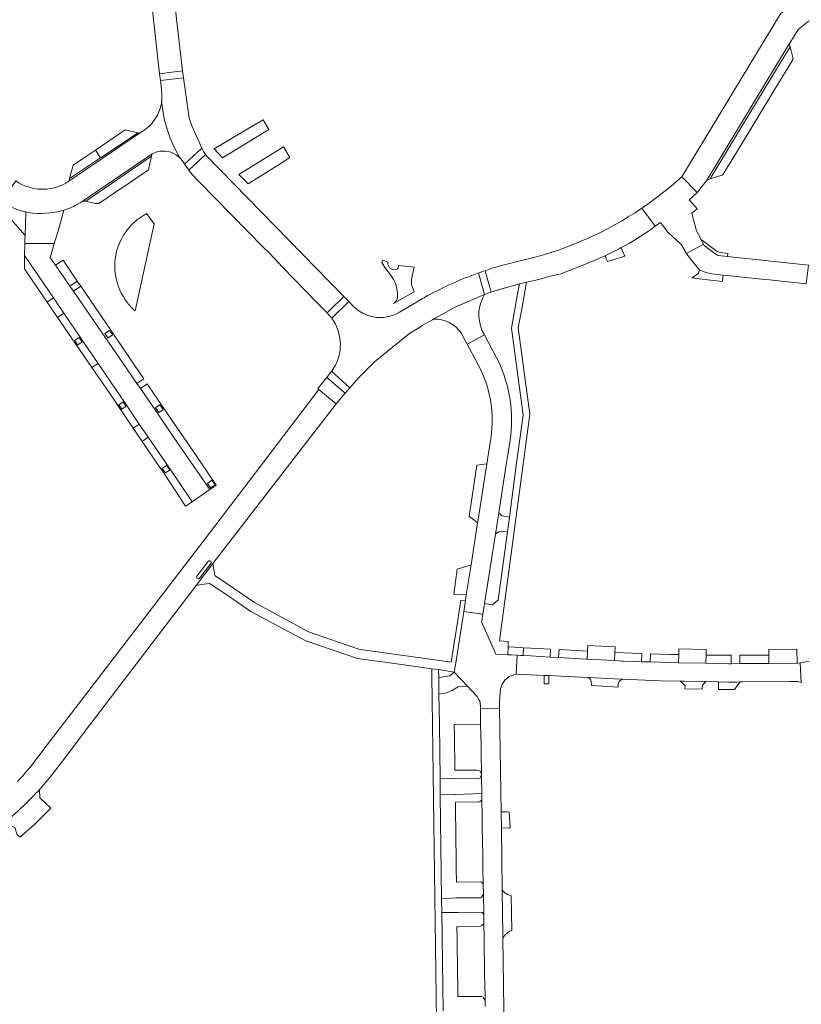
# Model space of a CAD drawing. Header units: metres. Extents: x 166325 to 190320, y 381923 to 404576.
# Tile 646 of 656: x 169759 to 169932, y 401057 to 401275. Entities that reach past the tile are written whole.
import ezdxf

# ---------------------------------------------------------------- set-up
doc = ezdxf.new("R2010")
doc.units = ezdxf.units.M
for name, color, linetype, lineweight in [('B-WE-VH-VERHARDING_ASFALT-GV', 8, 'Continuous', 18), ('B-WE-VH-VERHARDING_BETON-GV', 8, 'Continuous', 18), ('B-WE-VH-VERHARDING_BETONSTRAATSTEEN-GV', 8, 'Continuous', 18), ('B-WE-VH-VERHARDING_HALFVERHARDING-GV', 8, 'Continuous', 18), ('B-WE-VH-VERHARDING_STRAATBAKSTEEN-GV', 8, 'Continuous', 18)]:
    doc.layers.add(name, color=color, linetype=linetype, lineweight=lineweight)

msp = doc.modelspace()

# ---------------------------------------------------------------- linework, layer by layer
at = {"layer": 'B-WE-VH-VERHARDING_ASFALT-GV', "flags": 128}
for points in [[(169797.691, 401149.559), (169801.363, 401154.383), (169828.679, 401189.716), (169824.85, 401192.92), (169801.81, 401162.64), (169770.145, 401121.3), (169764.754, 401114.262), (169761.032, 401109.402)], [(169797.875, 401151.618), (169800.347, 401154.867)], [(169800.938, 401154.402), (169798.465, 401151.154)], [(169765.623, 401107.437), (169768.1, 401110.69), (169773.956, 401118.382), (169775.406, 401120.287), (169797.691, 401149.559)], [(169754.691, 401096.582), (169757.492, 401098.934), (169759.789, 401101.059)]]:
    msp.add_lwpolyline(points, dxfattribs=at)
at = {"layer": 'B-WE-VH-VERHARDING_ASFALT-GV'}
for points in [[(169800.347, 401154.867, -0.9827535), (169800.938, 401154.402)], [(169798.465, 401151.154, -1.0061448), (169797.875, 401151.618)], [(169761.032, 401109.402, -0.0163838), (169758.139, 401106.189)], [(169763.038, 401104.416, 0.0142311), (169765.623, 401107.437)], [(169759.789, 401101.059, 0.0166471), (169763.038, 401104.416)]]:
    msp.add_lwpolyline(points, format="xyb", dxfattribs=at)
at = {"layer": 'B-WE-VH-VERHARDING_BETON-GV', "flags": 128}
for points in [[(169800.347, 401154.867), (169797.875, 401151.618)], [(169798.465, 401151.154), (169800.938, 401154.402)]]:
    msp.add_lwpolyline(points, dxfattribs=at)
at = {"layer": 'B-WE-VH-VERHARDING_BETON-GV'}
for points in [[(169800.938, 401154.402, 0.9827535), (169800.347, 401154.867)], [(169797.875, 401151.618, 1.0061448), (169798.465, 401151.154)]]:
    msp.add_lwpolyline(points, format="xyb", dxfattribs=at)
at = {"layer": 'B-WE-VH-VERHARDING_BETONSTRAATSTEEN-GV', "flags": 128}
for points in [[(169929.033, 401269.498), (169928.709, 401268.963), (169910.595, 401239.086)], [(169929.729, 401266.358), (169929.119, 401268.675), (169925.091, 401262.031), (169921.926, 401256.81), (169918.761, 401251.59), (169915.595, 401246.369), (169911.433, 401239.504), (169914.026, 401240.32)], [(169921.926, 401256.81), (169925.091, 401262.031), (169929.119, 401268.675), (169929.005, 401269.109)], [(169926.789, 401261.001), (169929.569, 401265.568), (169929.644, 401265.685)], [(169914.358, 401240.581), (169914.543, 401240.885), (169917.266, 401245.357), (169920.44, 401250.571), (169923.615, 401255.787), (169926.789, 401261.001)], [(169911.043, 401239.381), (169911.433, 401239.504), (169915.595, 401246.369), (169918.761, 401251.59), (169921.926, 401256.81)], [(169892.039, 401223.597), (169891.773, 401224.282)], [(169888.169, 401222.472), (169888.423, 401221.791), (169888.425, 401221.786), (169888.69, 401221.238), (169892.551, 401222.35), (169892.042, 401223.589), (169892.039, 401223.597)], [(169860.135, 401218.665), (169861.53, 401213.94), (169863.008, 401214.438), (169861.609, 401219.175)], [(169831.481, 401212.325), (169830.366, 401213.467), (169827.101, 401210.275), (169826.664, 401209.819)], [(169861.53, 401213.94), (169855, 401211.12), (169851.425, 401209.12), (169850.166, 401208.415)], [(169827.686, 401208.636), (169827.729, 401208.678), (169831.481, 401212.325)], [(169856.323, 401205.393), (169856.979, 401204.17), (169857.025, 401204.083), (169857.582, 401203.046), (169857.641, 401202.935), (169861.499, 401204.963), (169861.423, 401205.107), (169860.928, 401206.047)], [(169864.57, 401199.121), (169863.342, 401201.457), (169862.467, 401203.121), (169861.499, 401204.963), (169857.641, 401202.935), (169858.676, 401201.006), (169858.817, 401200.742), (169860.69, 401197.25)], [(169862.944, 401182.42), (169862.821, 401181.635), (169862.009, 401176.441), (169860.089, 401164.154), (169859.968, 401163.378), (169858.519, 401154.108), (169857.477, 401147.44), (169857.279, 401146.176), (169856.906, 401143.786), (169861.121, 401143.18), (169861.486, 401145.508), (169863.898, 401160.872), (169864.643, 401165.613), (169866.318, 401176.281)], [(169866.318, 401176.281), (169867.07, 401181.07), (169867.164, 401181.668)], [(169943.457, 401130.039), (169943.464, 401130.04), (169942.905, 401134.102), (169941.461, 401133.893), (169932.622, 401132.615), (169931.354, 401132.432), (169931.551, 401128.061), (169931.644, 401128.037)], [(169852.346, 401055.402), (169852.059, 401077.182), (169852.018, 401080.234), (169851.716, 401103.207), (169851.668, 401106.764), (169851.51, 401118.776), (169851.422, 401125.487), (169851.373, 401129.171), (169851.35, 401130.91), (169849.86, 401131.12), (169849.88, 401129.597), (169851.11, 401036.86)], [(169892.099, 401128.773), (169891.635, 401128.79), (169884.429, 401129.148), (169884.241, 401129.157)], [(169885.101, 401128.25), (169885.166, 401127.385), (169891.092, 401127.017), (169891.079, 401127.59), (169891.152, 401128.018), (169891.299, 401128.269), (169891.52, 401128.512), (169892.099, 401128.773)], [(169865.423, 401082.123), (169865.229, 401095.829), (169865.178, 401099.447), (169864.854, 401122.325), (169860.592, 401122.264), (169860.642, 401119.16), (169860.646, 401118.882), (169860.683, 401116.558), (169860.685, 401116.451), (169860.725, 401113.97), (169860.727, 401113.861), (169860.766, 401111.378), (169860.768, 401111.271), (169860.804, 401109.032), (169860.824, 401107.805), (169860.832, 401107.309), (169860.893, 401103.509), (169860.913, 401102.247), (169860.922, 401101.7), (169860.968, 401098.833), (169861.016, 401095.86), (169861.064, 401092.887), (169861.112, 401089.913), (169861.16, 401086.94), (169861.217, 401083.378), (169861.251, 401081.255), (169861.322, 401076.801), (169861.326, 401076.557), (169861.329, 401076.39), (169861.352, 401074.927), (169861.355, 401074.75), (169861.409, 401071.399), (169861.45, 401068.839), (169861.491, 401066.28), (169861.532, 401063.72), (169861.573, 401061.16), (169861.617, 401058.44), (169861.624, 401057.996), (169861.632, 401057.537), (169861.65, 401056.362)], [(169860.646, 401118.882), (169854.82, 401118.789), (169854.854, 401116.466), (169854.891, 401113.875), (169854.929, 401111.285), (169854.967, 401108.695), (169859.869, 401108.683)], [(169860.824, 401107.805), (169860.804, 401109.032), (169860.768, 401111.271), (169860.766, 401111.378), (169860.727, 401113.861), (169860.725, 401113.97), (169860.685, 401116.451), (169860.683, 401116.558), (169860.646, 401118.882)], [(169860.338, 401106.919), (169854.984, 401106.838), (169851.668, 401106.764), (169851.716, 401103.207), (169854.939, 401103.313), (169855.075, 401103.317), (169855.111, 401103.319), (169860.893, 401103.509), (169860.832, 401107.309), (169860.824, 401107.805)], [(169860.824, 401107.805), (169860.78, 401107.42)], [(169866.01, 401040.67), (169865.925, 401046.659), (169865.868, 401050.719), (169865.867, 401050.756), (169865.576, 401071.346), (169865.572, 401071.619), (169865.572, 401071.638), (169865.569, 401071.833), (169865.563, 401072.223), (169865.561, 401072.386), (169865.423, 401082.123)]]:
    msp.add_lwpolyline(points, dxfattribs=at)
at = {"layer": 'B-WE-VH-VERHARDING_BETONSTRAATSTEEN-GV'}
for points in [[(169929.005, 401269.109, -0.1189301), (169929.033, 401269.498)], [(169929.644, 401265.685, 0.1864698), (169929.729, 401266.358)], [(169910.595, 401239.086, -0.094598), (169911.043, 401239.381)], [(169914.026, 401240.32, 0.0994813), (169914.358, 401240.581)], [(169891.773, 401224.282, -0.0147181), (169888.169, 401222.472)], [(169861.609, 401219.175, 0.0040546), (169860.135, 401218.665)], [(169860.928, 401206.047, -0.2408257), (169861.53, 401213.94)], [(169826.664, 401209.819, -0.0403793), (169827.686, 401208.636)], [(169850.166, 401208.415, -0.2667505), (169856.323, 401205.393)], [(169867.164, 401181.668, 0.1477521), (169864.57, 401199.121)], [(169860.69, 401197.25, -0.1463683), (169862.944, 401182.42)], [(169884.241, 401129.157, -0.3170324), (169885.101, 401128.25)], [(169859.869, 401108.683, -0.3567257), (169860.824, 401107.805)], [(169860.78, 401107.42, -0.3127184), (169860.338, 401106.919)]]:
    msp.add_lwpolyline(points, format="xyb", dxfattribs=at)
at = {"layer": 'B-WE-VH-VERHARDING_BETONSTRAATSTEEN-GV', "flags": 128}
for points in [[(169794.707, 401263.381), (169789.609, 401262.749), (169789.777, 401261.238), (169794.888, 401261.813)], [(169810.88, 401248.647), (169813.776, 401250.423), (169812.506, 401252.568), (169809.326, 401250.669), (169801.665, 401246.096), (169803.558, 401244.158)], [(169784.848, 401249.662), (169781.993, 401250.353), (169775.405, 401245.867), (169776.562, 401244.134)], [(169785.195, 401249.578), (169784.848, 401249.662), (169776.562, 401244.134), (169773.904, 401242.361), (169769.679, 401239.542), (169769.527, 401238.977)], [(169799.754, 401244.857), (169799.297, 401245.532), (169798.962, 401246.272), (169795.112, 401242.769), (169796.069, 401241.404)], [(169815.438, 401242.284), (169818.451, 401244.188), (169817.026, 401246.563), (169807.142, 401240.488), (169809.222, 401238.358)], [(169776.562, 401244.134), (169775.405, 401245.867), (169772.764, 401244.069), (169770.475, 401242.51), (169769.679, 401239.542), (169773.904, 401242.361)], [(169787.841, 401244.495), (169787.959, 401245.036), (169772.475, 401234.477), (169772.951, 401234.591), (169773.25, 401234.527), (169780.287, 401239.335), (169780.367, 401239.39)], [(169781.457, 401237.622), (169781.538, 401237.676), (169787.186, 401241.506), (169787.841, 401244.495), (169780.367, 401239.39), (169780.287, 401239.335), (169773.25, 401234.527), (169775.446, 401234.061), (169776.165, 401234.034)], [(169760.005, 401232.176), (169759.764, 401232.224), (169758.954, 401232.444), (169758.027, 401232.741), (169757.568, 401232.902), (169757.182, 401233.063), (169756.807, 401233.25), (169756.468, 401233.484), (169755.678, 401231.786), (169759.842, 401226.93)], [(169781.545, 401198.635), (169777.487, 401204.533), (169773.715, 401210.013), (169770.533, 401214.639), (169769.756, 401215.768), (169766.592, 401220.366), (169765.427, 401222.118), (169765.788, 401223.37), (169766.301, 401225.153), (169759.788, 401225.206), (169759.734, 401222.52), (169761.823, 401219.452), (169766.104, 401213.166), (169768.408, 401209.782), (169772.326, 401204.029), (169775.98, 401198.663), (169780.058, 401192.675), (169781.679, 401190.295), (169785.111, 401185.255), (169787.1, 401182.334), (169791.633, 401175.678), (169796.827, 401168.051), (169800.739, 401170.739), (169796.395, 401177.053), (169792.793, 401182.287), (169788.769, 401188.135), (169785.364, 401193.085), (169784.586, 401194.214)], [(169933.198, 401220.37), (169915.238, 401222.282), (169913.199, 401222.551), (169912.463, 401222.994), (169910.07, 401224.78), (169909.953, 401225.008), (169906.18, 401222.99), (169906.26, 401222.85), (169909.059, 401219.29), (169910.553, 401218.784), (169911.79, 401218.46), (169914.303, 401218.199), (169916.692, 401217.95), (169918.617, 401217.75), (169922.827, 401217.312), (169923.921, 401217.198), (169932.669, 401216.288)], [(169909.392, 401226.1), (169909.953, 401225.008), (169910.07, 401224.78), (169912.463, 401222.994), (169913.199, 401222.551), (169915.238, 401222.282), (169915.314, 401222.999), (169913.369, 401223.264), (169912.984, 401223.42), (169909.76, 401225.825)], [(169759.734, 401222.52), (169759.706, 401219.587), (169760.443, 401218.508), (169764.734, 401212.233), (169766.104, 401213.166), (169761.823, 401219.452)], [(169768.247, 401221.512), (169766.592, 401220.366), (169769.756, 401215.768), (169771.376, 401216.883)], [(169845.907, 401219.926), (169842.459, 401220.307), (169842.448, 401220.04), (169842.372, 401219.779), (169842.231, 401219.574), (169841.787, 401219.389), (169841.174, 401219.406), (169840.475, 401219.812), (169840.105, 401220.512), (169840.125, 401221.084), (169838.999, 401221.514), (169838.809, 401220.988), (169839.482, 401219.849), (169840.898, 401217.985), (169841.381, 401217.243), (169841.778, 401216.397), (169842.054, 401215.43), (169842.227, 401214.205), (169842.274, 401213.169), (169842.058, 401212.56), (169841.756, 401212.172), (169841.357, 401211.893), (169845.93, 401214.469), (169845.341, 401216.145), (169845.333, 401217.311)], [(169914.303, 401218.199), (169911.79, 401218.46), (169910.553, 401218.784), (169909.059, 401219.29), (169908.866, 401218.596), (169908.594, 401218.407), (169907.381, 401217.563), (169908.99, 401217.38), (169914.157, 401216.793), (169914.259, 401217.773)], [(169771.376, 401216.883), (169769.756, 401215.768), (169770.533, 401214.639), (169772.156, 401215.756)], [(169775.32, 401211.105), (169772.156, 401215.756), (169770.533, 401214.639), (169773.715, 401210.013), (169777.487, 401204.533), (169781.545, 401198.635), (169784.586, 401194.214), (169786.102, 401195.257), (169783.089, 401199.685), (169779.087, 401205.569)], [(169867.836, 401159.815), (169868.445, 401164.385), (169868.503, 401164.821), (169871.52, 401187.45), (169868.96, 401206.53), (169869.882, 401211.514), (169869.887, 401211.541), (169870.827, 401216.619), (169869.21, 401216.25), (169868.741, 401213.612), (169867.47, 401206.47), (169870.03, 401187.23), (169868.527, 401176.047), (169866.997, 401164.657), (169866.555, 401161.37), (169864.54, 401146.37), (169863.25, 401145.25), (169861.486, 401145.508), (169861.121, 401143.18), (169860.895, 401141.74), (169860.876, 401141.623), (169860.86, 401141.52), (169863.97, 401134.37), (169866.629, 401134.222), (169866.73, 401135.93), (169866.758, 401137.17), (169864.83, 401137.27)], [(169766.104, 401213.166), (169764.734, 401212.233), (169767.044, 401208.854), (169768.408, 401209.782)], [(169768.408, 401209.782), (169767.044, 401208.854), (169770.939, 401203.157), (169774.637, 401197.748), (169775.98, 401198.663), (169772.326, 401204.029)], [(169778.492, 401205.94), (169778.837, 401205.448), (169778.861, 401205.415), (169779.182, 401204.958), (169778.226, 401204.286), (169778.214, 401204.278), (169777.888, 401204.743), (169777.857, 401204.787), (169777.525, 401205.26)], [(169771.756, 401204.422), (169772.102, 401203.931), (169772.134, 401203.884), (169772.446, 401203.441), (169771.49, 401202.769), (169771.479, 401202.761), (169771.152, 401203.225), (169771.115, 401203.278), (169770.789, 401203.743)], [(169775.98, 401198.663), (169774.637, 401197.748), (169777.763, 401193.175), (169778.721, 401191.764), (169780.349, 401189.369), (169780.56, 401189.512), (169781.527, 401190.192), (169781.679, 401190.295), (169780.058, 401192.675)], [(169827.665, 401196.908), (169826.578, 401195.544), (169830.686, 401192.07), (169831.702, 401193.262)], [(169794.257, 401183.285), (169790.267, 401189.139), (169786.871, 401194.122), (169785.364, 401193.085), (169788.769, 401188.135), (169792.793, 401182.287), (169796.395, 401177.053), (169800.739, 401170.739), (169802.149, 401171.707), (169797.836, 401178.035)], [(169781.679, 401190.295), (169781.527, 401190.192), (169781.873, 401189.7), (169782.217, 401189.21), (169781.261, 401188.538), (169781.249, 401188.53), (169780.923, 401188.994), (169780.886, 401189.047), (169780.56, 401189.512), (169780.349, 401189.369), (169783.766, 401184.34), (169785.111, 401185.255)], [(169789.43, 401187.823), (169789.418, 401187.815), (169789.092, 401188.28), (169789.055, 401188.332), (169788.729, 401188.797), (169789.696, 401189.477), (169790.041, 401188.985), (169790.386, 401188.495)], [(169785.111, 401185.255), (169783.766, 401184.34), (169785.752, 401181.416), (169787.1, 401182.334)], [(169791.633, 401175.678), (169787.1, 401182.334), (169785.752, 401181.416), (169789.688, 401175.624), (169790.292, 401174.711), (169795.359, 401167.042), (169796.827, 401168.051)], [(169862.009, 401176.441), (169859.815, 401176.131), (169858.116, 401164.818), (169858.659, 401164.425), (169859.968, 401163.378), (169860.089, 401164.154)], [(169790.904, 401174.435), (169790.892, 401174.427), (169790.566, 401174.892), (169790.202, 401175.409), (169791.17, 401176.089), (169791.515, 401175.597), (169791.86, 401175.107)], [(169801.18, 401172.805), (169801.526, 401172.313), (169801.87, 401171.823), (169800.914, 401171.152), (169800.903, 401171.143), (169800.576, 401171.608), (169800.213, 401172.126)], [(169866.997, 401164.657), (169865.327, 401164.908), (169864.643, 401165.613), (169863.898, 401160.872), (169864.758, 401161.498), (169866.555, 401161.37)], [(169804.33, 401150.021), (169801.84, 401151.72), (169801.363, 401154.383), (169797.691, 401149.559), (169798.892, 401149.736), (169800.68, 401150), (169804.016, 401147.734), (169809.82, 401143.79), (169815.991, 401140.488), (169821.93, 401137.31), (169833.38, 401133.41), (169841.068, 401132.342), (169849.86, 401131.12), (169851.35, 401130.91), (169854.81, 401130.37), (169855.132, 401132.435), (169856.671, 401142.284), (169856.906, 401143.786), (169857.279, 401146.176), (169856.282, 401146.267), (169855.674, 401142.377), (169854.141, 401132.572), (169850.538, 401133.072), (169834.088, 401135.355), (169833.69, 401135.41), (169822.57, 401139.29), (169813.181, 401144.35), (169810.62, 401145.73)], [(169858.519, 401154.108), (169855.441, 401153.154), (169854.71, 401147.523), (169857.477, 401147.44)], [(169868.748, 401134.104), (169867.459, 401134.176), (169866.629, 401134.222), (169863.97, 401134.37), (169860.86, 401141.52), (169860.876, 401141.623), (169860.895, 401141.74), (169861.121, 401143.18), (169856.906, 401143.786), (169856.671, 401142.284), (169855.132, 401132.435), (169854.81, 401130.37), (169857.737, 401127.255), (169859.845, 401124.981), (169860.347, 401124.124), (169860.567, 401123.786), (169860.588, 401122.502), (169860.592, 401122.264), (169864.854, 401122.325), (169864.85, 401122.579), (169864.832, 401123.847), (169865.075, 401126.729), (169865.405, 401127.695), (169866.003, 401128.568), (169866.906, 401129.304), (169867.206, 401129.443), (169867.809, 401129.722), (169868.492, 401129.94)], [(169870.164, 401135.748), (169869.546, 401135.781), (169866.73, 401135.93), (169866.629, 401134.222), (169867.459, 401134.176), (169868.748, 401134.104), (169869.461, 401134.065), (169870.068, 401134.031)], [(169876.105, 401135.434), (169871.77, 401135.663), (169870.164, 401135.748), (169870.068, 401134.031), (169871.724, 401133.939), (169876.011, 401133.701)], [(169884.297, 401135.001), (169877.983, 401135.335), (169877.906, 401133.595), (169883.998, 401133.257), (169884.199, 401133.246)], [(169890.349, 401134.693), (169890.388, 401135.942), (169884.367, 401136.255), (169884.297, 401135.001), (169884.199, 401133.246), (169890.25, 401132.909)], [(169910.549, 401135.363), (169910.499, 401135.364), (169904.513, 401135.492), (169904.47, 401134.239), (169904.432, 401132.445), (169910.484, 401132.316), (169910.522, 401134.116)], [(169930.629, 401135.431), (169930.61, 401135.43), (169924.389, 401135.354), (169924.385, 401134.097), (169924.403, 401132.297), (169930.659, 401132.359)], [(169931.354, 401132.432), (169930.864, 401132.361), (169930.659, 401132.359), (169924.403, 401132.297), (169922.529, 401132.279), (169917.976, 401132.234), (169916.101, 401132.216), (169915.5, 401132.21), (169912.095, 401132.282), (169910.484, 401132.316), (169904.432, 401132.445), (169902.577, 401132.485), (169900.45, 401132.53), (169898.14, 401132.608), (169896.245, 401132.672), (169892.225, 401132.808), (169891.86, 401132.82), (169890.25, 401132.909), (169884.199, 401133.246), (169883.998, 401133.257), (169877.906, 401133.595), (169876.011, 401133.701), (169871.724, 401133.939), (169870.068, 401134.031), (169869.461, 401134.065), (169868.748, 401134.104), (169868.492, 401129.94), (169874.726, 401129.63), (169875.751, 401129.579), (169884.241, 401129.157), (169884.429, 401129.148), (169891.635, 401128.79), (169892.099, 401128.773), (169900.31, 401128.47), (169904.792, 401128.378), (169905.666, 401128.36), (169910.462, 401128.261), (169913.251, 401128.204), (169915.36, 401128.16), (169917.341, 401128.176), (169918.032, 401128.181), (169918.6, 401128.186), (169929.117, 401128.269), (169930.5, 401128.28), (169930.818, 401128.251), (169931.551, 401128.061)], [(169896.287, 401134.502), (169892.282, 401134.631), (169890.349, 401134.693), (169890.25, 401132.909), (169891.86, 401132.82), (169892.225, 401132.808), (169896.245, 401132.672)], [(169904.47, 401134.239), (169902.672, 401134.297), (169898.204, 401134.44), (169898.14, 401132.608), (169900.45, 401132.53), (169902.577, 401132.485), (169904.432, 401132.445)], [(169916.072, 401134.108), (169912.093, 401134.114), (169910.522, 401134.116), (169910.484, 401132.316), (169912.095, 401132.282), (169915.5, 401132.21), (169916.101, 401132.216)], [(169924.385, 401134.097), (169922.583, 401134.099), (169917.981, 401134.106), (169917.976, 401132.234), (169922.529, 401132.279), (169924.403, 401132.297)], [(169854.81, 401130.37), (169853.825, 401129.53), (169851.373, 401129.171), (169851.422, 401125.487), (169852.99, 401125.776), (169854.39, 401126.398), (169855.655, 401127.12), (169857.737, 401127.255)], [(169875.751, 401129.579), (169874.726, 401129.63), (169874.729, 401127.8), (169875.748, 401127.752)], [(169910.462, 401128.261), (169905.666, 401128.36), (169904.792, 401128.378), (169905.87, 401127.41), (169905.81, 401126.632), (169909.648, 401126.584), (169909.712, 401127.46)], [(169918.032, 401128.181), (169917.341, 401128.176), (169915.36, 401128.16), (169913.251, 401128.204), (169913.29, 401126.538), (169916.802, 401126.494)], [(169860.922, 401101.7), (169860.913, 401102.247), (169860.844, 401102.078), (169860.756, 401101.936), (169860.618, 401101.802), (169860.363, 401101.691), (169855.167, 401101.609), (169855.076, 401101.606), (169855.108, 401098.803), (169855.141, 401095.83), (169855.175, 401092.856), (169855.209, 401089.883), (169855.243, 401086.91), (169855.276, 401083.925), (169855.463, 401083.927), (169860.611, 401083.992), (169860.817, 401083.889), (169860.949, 401083.78), (169861.095, 401083.623), (169861.217, 401083.378), (169861.16, 401086.94), (169861.112, 401089.913), (169861.064, 401092.887), (169861.016, 401095.86), (169860.968, 401098.833)], [(169866.99, 401099.372), (169866.447, 401099.431), (169865.178, 401099.447), (169865.229, 401095.829), (169866.914, 401095.901), (169867.178, 401095.912)], [(169861.251, 401081.255), (169861.166, 401080.989), (169861.014, 401080.788), (169860.85, 401080.575), (169860.598, 401080.443), (169855.527, 401080.41), (169855.339, 401080.401), (169852.018, 401080.234), (169852.059, 401077.182), (169855.376, 401077.207), (169855.665, 401077.21), (169860.763, 401077.249), (169861.011, 401077.17), (169861.137, 401077.011), (169861.258, 401076.785), (169861.329, 401076.39), (169861.326, 401076.557), (169861.322, 401076.801)], [(169867.429, 401080.869), (169866.61, 401081.181), (169866.016, 401081.561), (169865.423, 401082.123), (169865.561, 401072.386), (169865.563, 401072.223), (169865.569, 401071.833), (169865.572, 401071.638), (169865.572, 401071.619), (169865.576, 401071.346), (169865.738, 401071.63), (169865.997, 401072.132), (169866.499, 401072.642), (169867.051, 401073.026), (169867.172, 401073.075), (169867.534, 401073.212)], [(169861.355, 401074.75), (169861.352, 401074.927), (169861.258, 401074.687), (169861.099, 401074.478), (169860.894, 401074.302), (169860.621, 401074.174), (169855.69, 401074.011), (169855.401, 401074.001), (169855.436, 401071.356), (169855.47, 401068.797), (169855.504, 401066.237), (169855.537, 401063.677), (169855.571, 401061.118), (169855.604, 401058.604), (169860.82, 401058.611), (169861.171, 401058.435), (169861.38, 401058.184), (169861.514, 401057.925), (169861.632, 401057.537), (169861.624, 401057.996), (169861.617, 401058.44), (169861.573, 401061.16), (169861.532, 401063.72), (169861.491, 401066.28), (169861.45, 401068.839), (169861.409, 401071.399)]]:
    msp.add_lwpolyline(points, close=True, dxfattribs=at)
at = {"layer": 'B-WE-VH-VERHARDING_HALFVERHARDING-GV'}
msp.add_lwpolyline([(169786.715, 401231.793, 0.5200722), (169783.999, 401210.442)], format="xyb", dxfattribs=at)
at = {"layer": 'B-WE-VH-VERHARDING_HALFVERHARDING-GV', "flags": 128}
for points in [[(169788.372, 401229.549), (169786.715, 401231.793)], [(169783.999, 401210.442), (169784.171, 401210.29), (169788.372, 401229.549)]]:
    msp.add_lwpolyline(points, dxfattribs=at)
at = {"layer": 'B-WE-VH-VERHARDING_STRAATBAKSTEEN-GV', "flags": 128}
for points in [[(169769.537, 401376.492), (169764.422, 401376.215), (169765.637, 401364.53), (169769.511, 401350.472), (169783.1, 401308.453), (169783.351, 401307.45), (169786.998, 401286.136), (169789.609, 401262.749), (169794.707, 401263.381), (169791.972, 401287.133), (169788.44, 401307.97), (169787.639, 401311.003), (169774.083, 401353.025), (169770.808, 401365.066), (169770.61, 401366.034)], [(169967.091, 401289.661), (169970.46, 401291.12), (169970.648, 401291.152), (169969.809, 401296.231), (169969.32, 401296.15), (169932.42, 401280.2), (169927.07, 401276.07), (169926.792, 401275.611), (169905.15, 401239.96), (169908.558, 401236.464), (169908.62, 401236.52), (169910.535, 401238.987), (169910.595, 401239.086), (169928.709, 401268.963), (169929.033, 401269.498), (169930.89, 401272.56), (169934.96, 401275.75), (169936.48, 401276.408), (169937.671, 401276.924), (169939.899, 401277.888), (169941.702, 401278.669)], [(169799.754, 401244.857), (169796.069, 401241.404), (169796.575, 401240.683), (169798.393, 401238.831), (169812.621, 401224.33), (169813.89, 401223.029), (169816.911, 401219.905), (169824.324, 401212.238), (169825.481, 401211.043), (169826.664, 401209.819), (169827.101, 401210.275), (169830.366, 401213.467), (169799.882, 401244.669)], [(169768.452, 401232.587), (169767.628, 401232.355), (169766.905, 401232.195), (169766.172, 401232.084), (169765.315, 401231.993), (169764.306, 401231.903), (169763.434, 401231.854), (169762.563, 401231.86), (169761.557, 401231.935), (169760.588, 401232.06), (169760.005, 401232.176), (169759.842, 401226.93), (169759.816, 401226.111), (169759.788, 401225.206), (169766.301, 401225.153), (169767.145, 401227.919)], [(169826.578, 401195.544), (169824.64, 401193.11), (169824.85, 401192.92), (169828.679, 401189.716), (169830.686, 401192.07)]]:
    msp.add_lwpolyline(points, close=True, dxfattribs=at)
for points in [[(169794.888, 401261.813), (169789.777, 401261.238), (169789.993, 401259.305), (169790.119, 401258.179)], [(169790.061, 401256.618), (169790.305, 401254.57), (169790.702, 401252.494), (169791.254, 401250.454), (169791.96, 401248.461), (169792.813, 401246.527), (169793.811, 401244.663), (169794.183, 401244.046), (169794.64, 401243.502), (169795.02, 401242.901), (169795.112, 401242.769), (169798.962, 401246.272), (169796.798, 401251.046), (169796.134, 401252.954), (169794.942, 401261.341), (169794.888, 401261.813)], [(169794.183, 401244.046), (169793.811, 401244.663), (169792.813, 401246.527), (169791.96, 401248.461), (169791.254, 401250.454), (169790.702, 401252.494), (169790.305, 401254.57), (169790.061, 401256.618)], [(169786.336, 401250.35), (169785.195, 401249.578), (169769.527, 401238.977), (169768.832, 401238.507), (169768.209, 401238.189), (169767.567, 401237.914)], [(169772.475, 401234.477), (169787.959, 401245.036)], [(169787.959, 401245.036), (169788.778, 401245.384), (169789.644, 401245.59)], [(169907.41, 401231.88), (169908.58, 401232.87), (169908.154, 401233.336), (169906.761, 401234.859), (169907.489, 401235.51), (169908.558, 401236.464), (169905.15, 401239.96)], [(169759.787, 401237.945), (169759.069, 401238.263), (169758.376, 401238.634), (169757.766, 401239.048), (169754.81, 401234.663), (169756.468, 401233.484), (169756.807, 401233.25), (169757.182, 401233.063), (169757.568, 401232.902), (169758.027, 401232.741), (169758.954, 401232.444), (169759.764, 401232.224), (169760.005, 401232.176), (169760.588, 401232.06), (169761.557, 401231.935), (169762.563, 401231.86), (169763.434, 401231.854), (169764.306, 401231.903), (169765.315, 401231.993), (169766.172, 401232.084), (169766.905, 401232.195), (169767.628, 401232.355), (169768.452, 401232.587)], [(169896.287, 401232.982), (169899.263, 401228.989), (169900.456, 401229.871), (169902.06, 401227.7), (169905.04, 401224.98), (169905.19, 401224.718), (169906.18, 401222.99), (169909.953, 401225.008), (169909.392, 401226.1), (169909.115, 401226.638), (169908.43, 401227.97), (169907.41, 401231.88)], [(169898.33, 401228.3), (169899.263, 401228.989), (169896.287, 401232.982)], [(169897.608, 401233.897), (169897.513, 401233.829), (169897.417, 401233.762)], [(169861.609, 401219.175), (169863.008, 401214.438), (169864.32, 401214.88), (169869.21, 401216.25), (169870.827, 401216.619), (169873.55, 401217.24), (169874.982, 401217.636), (169875.765, 401217.852), (169878.373, 401218.503), (169883.13, 401220.29), (169886.343, 401221.651)], [(169870.605, 401221.642), (169868.119, 401221.044)], [(169847.301, 401206.784), (169847.71, 401207.04), (169849.976, 401208.309), (169850.166, 401208.415), (169851.425, 401209.12), (169855, 401211.12), (169861.53, 401213.94), (169860.135, 401218.665)], [(169832.459, 401211.324), (169831.481, 401212.325), (169827.729, 401208.678), (169827.686, 401208.636)], [(169846.586, 401212.305), (169842.662, 401209.979)], [(169828.512, 401198.269), (169828.456, 401198.178), (169827.69, 401196.94), (169827.665, 401196.908), (169831.702, 401193.262), (169833.61, 401195.5), (169837.18, 401199.03), (169845.01, 401205.35), (169847.301, 401206.784)], [(169765.552, 401100.274), (169763.135, 401102.531), (169763.038, 401104.416)], [(169759.789, 401101.059), (169757.492, 401098.934), (169754.691, 401096.582), (169755.647, 401096.578), (169756.415, 401096.446), (169757.552, 401096.022), (169758.108, 401094.382), (169758.736, 401093.876), (169759.616, 401094.673), (169761.918, 401096.631), (169762.555, 401097.218), (169765.552, 401100.274)]]:
    msp.add_lwpolyline(points, dxfattribs=at)
at = {"layer": 'B-WE-VH-VERHARDING_STRAATBAKSTEEN-GV'}
for points in [[(169790.119, 401258.179, -0.0431202), (169790.061, 401256.618)], [(169790.061, 401256.618, -0.0865737), (169789.138, 401253.609)], [(169789.138, 401253.609, -0.1199248), (169786.336, 401250.35)], [(169789.644, 401245.59, -0.24187), (169794.183, 401244.046)], [(169905.15, 401239.96, -0.0049462), (169904.074, 401238.998)], [(169767.567, 401237.914, -0.1903599), (169759.787, 401237.945)], [(169904.074, 401238.998, -0.0262165), (169897.608, 401233.897)], [(169768.452, 401232.587, 0.0645186), (169772.475, 401234.477)], [(169896.287, 401232.982, -0.0899341), (169870.605, 401221.642)], [(169897.417, 401233.762, -0.0044237), (169896.287, 401232.982)], [(169891.773, 401224.282, 0.0273954), (169898.33, 401228.3)], [(169888.169, 401222.472, 0.0147181), (169891.773, 401224.282)], [(169886.343, 401221.651, 0.0071511), (169888.169, 401222.472)], [(169868.119, 401221.044, 0.0216394), (169861.609, 401219.175)], [(169860.135, 401218.665, 0.0397114), (169848.834, 401213.587)], [(169848.834, 401213.587, 0.0052917), (169847.4, 401212.78)], [(169836.897, 401208.955, -0.1543814), (169832.459, 401211.324)], [(169847.4, 401212.78, 0.0038189), (169846.586, 401212.305)], [(169842.662, 401209.979, -0.1811519), (169836.897, 401208.955)], [(169827.686, 401208.636, -0.2845575), (169828.512, 401198.269)], [(169763.038, 401104.416, -0.0166471), (169759.789, 401101.059)]]:
    msp.add_lwpolyline(points, format="xyb", dxfattribs=at)

doc.saveas('drawing.dxf')
